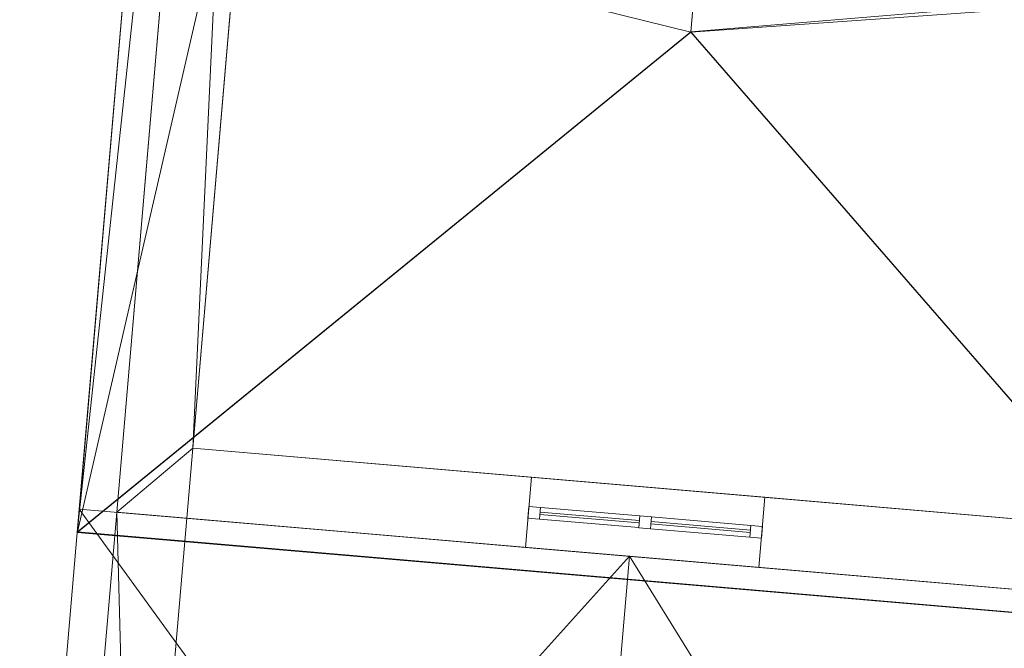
# Model space of a CAD drawing. Header units: millimetres. Extents: x -430348 to -225823, y -86243 to 5084.
# Tile 479 of 656: x -387499 to -383299, y -7333 to -4652. Entities that reach past the tile are written whole.
import ezdxf

# ---------------------------------------------------------------- set-up
doc = ezdxf.new("R2010")
doc.units = ezdxf.units.MM
for name, color, linetype, lineweight in [('A-GLAZ-CURT', 52, 'Continuous', 9), ('A-GLAZ-CWMG', 51, 'Continuous', 9), ('A-ROOF', 132, 'Continuous', 9), ('A-WALL', 113, 'Continuous', 9)]:
    doc.layers.add(name, color=color, linetype=linetype, lineweight=lineweight)

# ---------------------------------------------------------------- blocks, each defined once
blk = doc.blocks.new('System Panel - Glazed-518705-_3D_ Copy 1')
at = {"layer": 'A-GLAZ-CURT', "transparency": 33554471}
mesh = blk.add_polyface(dxfattribs=at)
corners = [(-212.5, 5), (-212.5, 5, 350), (-212.5, 5, 700), (212.5, 5, 700), (212.5, 5, 350), (212.5, 5)]
mesh.append_faces([[corners[k] for k in face] for face in [(2, 3, 4, 1)]], dxfattribs={"vtx2": -1})
mesh.append_faces([[corners[k] for k in face] for face in [(4, 5, 0, 1)]], dxfattribs={"vtx3": -1})
mesh = blk.add_polyface(dxfattribs=at)
corners = [(212.5, -5), (-212.5, -5), (-212.5, 5), (212.5, 5)]
mesh.append_faces([[corners[k] for k in face] for face in [(0, 1, 2, 3)]])
mesh = blk.add_polyface(dxfattribs=at)
corners = [(-212.5, -5, 700), (212.5, -5, 700), (212.5, 5, 700), (-212.5, 5, 700)]
mesh.append_faces([[corners[k] for k in face] for face in [(0, 1, 2, 3)]])
mesh = blk.add_polyface(dxfattribs=at)
corners = [(-212.5, -5, 350), (-212.5, -5, 700), (-212.5, 5, 700), (-212.5, 5, 350)]
mesh.append_faces([[corners[k] for k in face] for face in [(0, 1, 2, 3)]])
mesh = blk.add_polyface(dxfattribs=at)
corners = [(-212.5, -5), (-212.5, -5, 350), (-212.5, 5, 350), (-212.5, 5)]
mesh.append_faces([[corners[k] for k in face] for face in [(3, 0, 1, 2)]])
mesh = blk.add_polyface(dxfattribs=at)
corners = [(212.5, -5, 350), (212.5, -5), (212.5, 5), (212.5, 5, 350)]
mesh.append_faces([[corners[k] for k in face] for face in [(3, 0, 1, 2)]])
mesh = blk.add_polyface(dxfattribs=at)
corners = [(212.5, -5, 700), (212.5, -5, 350), (212.5, 5, 350), (212.5, 5, 700)]
mesh.append_faces([[corners[k] for k in face] for face in [(0, 1, 2, 3)]])
mesh = blk.add_polyface(dxfattribs=at)
corners = [(-212.5, -5), (212.5, -5), (212.5, -5, 350), (212.5, -5, 700), (-212.5, -5, 700), (-212.5, -5, 350)]
mesh.append_faces([[corners[k] for k in face] for face in [(3, 4, 5, 2)]], dxfattribs={"vtx2": -1})
mesh.append_faces([[corners[k] for k in face] for face in [(5, 0, 1, 2)]], dxfattribs={"vtx3": -1})
blk = doc.blocks.new('System Panel - Glazed-518706-_3D_ Copy 1')
at = {"layer": 'A-GLAZ-CURT', "transparency": 33554471}
mesh = blk.add_polyface(dxfattribs=at)
corners = [(-212.5, 5), (-212.5, 5, 325), (212.5, 5, 325), (212.5, 5)]
mesh.append_faces([[corners[k] for k in face] for face in [(1, 2, 3, 0)]])
mesh = blk.add_polyface(dxfattribs=at)
corners = [(212.5, -5), (-212.5, -5), (-212.5, 5), (212.5, 5)]
mesh.append_faces([[corners[k] for k in face] for face in [(0, 1, 2, 3)]])
mesh = blk.add_polyface(dxfattribs=at)
corners = [(-212.5, -5, 325), (212.5, -5, 325), (212.5, 5, 325), (-212.5, 5, 325)]
mesh.append_faces([[corners[k] for k in face] for face in [(0, 1, 2, 3)]])
mesh = blk.add_polyface(dxfattribs=at)
corners = [(-212.5, -5), (-212.5, -5, 325), (-212.5, 5, 325), (-212.5, 5)]
mesh.append_faces([[corners[k] for k in face] for face in [(3, 0, 1, 2)]])
mesh = blk.add_polyface(dxfattribs=at)
corners = [(212.5, -5, 325), (212.5, -5), (212.5, 5), (212.5, 5, 325)]
mesh.append_faces([[corners[k] for k in face] for face in [(3, 0, 1, 2)]])
mesh = blk.add_polyface(dxfattribs=at)
corners = [(-212.5, -5), (212.5, -5), (212.5, -5, 325), (-212.5, -5, 325)]
mesh.append_faces([[corners[k] for k in face] for face in [(3, 0, 1, 2)]])
blk = doc.blocks.new('Rectangular Mullion - 50mm x 50mm-353560-_3D_ Copy 1')
at = {"layer": 'A-GLAZ-CWMG'}
mesh = blk.add_polyface(dxfattribs=at)
corners = [(0, 25), (-50, 25), (-50, -25), (0, -25)]
mesh.append_faces([[corners[k] for k in face] for face in [(3, 0, 1, 2)]])
mesh = blk.add_polyface(dxfattribs=at)
corners = [(-50, 25), (0, 25), (0, 25, -400), (-50, 25, -400)]
mesh.append_faces([[corners[k] for k in face] for face in [(3, 0, 1, 2)]])
mesh = blk.add_polyface(dxfattribs=at)
corners = [(-50, -25), (-50, 25), (-50, 25, -400), (-50, -25, -400)]
mesh.append_faces([[corners[k] for k in face] for face in [(0, 1, 2, 3)]])
mesh = blk.add_polyface(dxfattribs=at)
corners = [(0, 25), (0, -25), (0, -25, -400), (0, 25, -400)]
mesh.append_faces([[corners[k] for k in face] for face in [(0, 1, 2, 3)]])
mesh = blk.add_polyface(dxfattribs=at)
corners = [(0, -25), (-50, -25), (-50, -25, -400), (0, -25, -400)]
mesh.append_faces([[corners[k] for k in face] for face in [(3, 0, 1, 2)]])
blk = doc.blocks.new('Rectangular Mullion - 50mm x 50mm-286072-_3D_ Copy 1')
at = {"layer": 'A-GLAZ-CWMG'}
mesh = blk.add_polyface(dxfattribs=at)
corners = [(0, 25), (-50, 25), (-50, -25), (0, -25)]
mesh.append_faces([[corners[k] for k in face] for face in [(3, 0, 1, 2)]])
mesh = blk.add_polyface(dxfattribs=at)
corners = [(0, 25, -425), (0, -25, -425), (-50, -25, -425), (-50, 25, -425)]
mesh.append_faces([[corners[k] for k in face] for face in [(3, 0, 1, 2)]])
mesh = blk.add_polyface(dxfattribs=at)
corners = [(-50, 25), (0, 25), (0, 25, -425), (-50, 25, -425)]
mesh.append_faces([[corners[k] for k in face] for face in [(0, 1, 2, 3)]])
mesh = blk.add_polyface(dxfattribs=at)
corners = [(-50, -25), (-50, 25), (-50, 25, -425), (-50, -25, -425)]
mesh.append_faces([[corners[k] for k in face] for face in [(0, 1, 2, 3)]])
mesh = blk.add_polyface(dxfattribs=at)
corners = [(0, 25), (0, -25), (0, -25, -425), (0, 25, -425)]
mesh.append_faces([[corners[k] for k in face] for face in [(0, 1, 2, 3)]])
mesh = blk.add_polyface(dxfattribs=at)
corners = [(0, -25), (-50, -25), (-50, -25, -425), (0, -25, -425)]
mesh.append_faces([[corners[k] for k in face] for face in [(0, 1, 2, 3)]])
blk = doc.blocks.new('Rectangular Mullion - 50mm x 50mm-482352-_3D_ Copy 1')
at = {"layer": 'A-GLAZ-CWMG'}
mesh = blk.add_polyface(dxfattribs=at)
corners = [(0, 25), (-50, 25), (-50, -25), (0, -25)]
mesh.append_faces([[corners[k] for k in face] for face in [(3, 0, 1, 2)]])
mesh = blk.add_polyface(dxfattribs=at)
corners = [(-50, 25), (0, 25), (0, 25, -400), (-50, 25, -400)]
mesh.append_faces([[corners[k] for k in face] for face in [(0, 1, 2, 3)]])
mesh = blk.add_polyface(dxfattribs=at)
corners = [(-50, -25), (-50, 25), (-50, 25, -400), (-50, -25, -400)]
mesh.append_faces([[corners[k] for k in face] for face in [(0, 1, 2, 3)]])
mesh = blk.add_polyface(dxfattribs=at)
corners = [(0, 25), (0, -25), (0, -25, -400), (0, 25, -400)]
mesh.append_faces([[corners[k] for k in face] for face in [(0, 1, 2, 3)]])
mesh = blk.add_polyface(dxfattribs=at)
corners = [(0, -25), (-50, -25), (-50, -25, -400), (0, -25, -400)]
mesh.append_faces([[corners[k] for k in face] for face in [(0, 1, 2, 3)]])
blk = doc.blocks.new('Rectangular Mullion - 50mm x 50mm-286071-_3D_ Copy 1')
at = {"layer": 'A-GLAZ-CWMG'}
mesh = blk.add_polyface(dxfattribs=at)
corners = [(0, 25), (-50, 25), (-50, -25), (0, -25)]
mesh.append_faces([[corners[k] for k in face] for face in [(2, 3, 0, 1)]])
mesh = blk.add_polyface(dxfattribs=at)
corners = [(0, 25, -425), (0, -25, -425), (-50, -25, -425), (-50, 25, -425)]
mesh.append_faces([[corners[k] for k in face] for face in [(0, 1, 2, 3)]])
mesh = blk.add_polyface(dxfattribs=at)
corners = [(-50, 25), (0, 25), (0, 25, -425), (-50, 25, -425)]
mesh.append_faces([[corners[k] for k in face] for face in [(0, 1, 2, 3)]])
mesh = blk.add_polyface(dxfattribs=at)
corners = [(-50, -25), (-50, 25), (-50, 25, -425), (-50, -25, -425)]
mesh.append_faces([[corners[k] for k in face] for face in [(0, 1, 2, 3)]])
mesh = blk.add_polyface(dxfattribs=at)
corners = [(0, 25), (0, -25), (0, -25, -425), (0, 25, -425)]
mesh.append_faces([[corners[k] for k in face] for face in [(0, 1, 2, 3)]])
mesh = blk.add_polyface(dxfattribs=at)
corners = [(0, -25), (-50, -25), (-50, -25, -425), (0, -25, -425)]
mesh.append_faces([[corners[k] for k in face] for face in [(0, 1, 2, 3)]])
blk = doc.blocks.new('Rectangular Mullion - 50mm x 50mm-518704-_3D_ Copy 1')
at = {"layer": 'A-GLAZ-CWMG'}
mesh = blk.add_polyface(dxfattribs=at)
corners = [(25, 25), (-25, 25), (-25, -25), (25, -25)]
mesh.append_faces([[corners[k] for k in face] for face in [(2, 3, 0, 1)]])
mesh = blk.add_polyface(dxfattribs=at)
corners = [(-25, 25), (25, 25), (25, 25, -400), (-25, 25, -400)]
mesh.append_faces([[corners[k] for k in face] for face in [(0, 1, 2, 3)]])
mesh = blk.add_polyface(dxfattribs=at)
corners = [(-25, -25), (-25, 25), (-25, 25, -400), (-25, -25, -400)]
mesh.append_faces([[corners[k] for k in face] for face in [(0, 1, 2, 3)]])
mesh = blk.add_polyface(dxfattribs=at)
corners = [(25, 25), (25, -25), (25, -25, -400), (25, 25, -400)]
mesh.append_faces([[corners[k] for k in face] for face in [(0, 1, 2, 3)]])
mesh = blk.add_polyface(dxfattribs=at)
corners = [(25, -25), (-25, -25), (-25, -25, -400), (25, -25, -400)]
mesh.append_faces([[corners[k] for k in face] for face in [(0, 1, 2, 3)]])
blk = doc.blocks.new('Rectangular Mullion - 50mm x 50mm-225392-_3D_ Copy 1')
at = {"layer": 'A-GLAZ-CWMG'}
mesh = blk.add_polyface(dxfattribs=at)
corners = [(25, 25), (-25, 25), (-25, -25), (25, -25)]
mesh.append_faces([[corners[k] for k in face] for face in [(2, 3, 0, 1)]])
mesh = blk.add_polyface(dxfattribs=at)
corners = [(25, 25, -425), (25, -25, -425), (-25, -25, -425), (-25, 25, -425)]
mesh.append_faces([[corners[k] for k in face] for face in [(0, 1, 2, 3)]])
mesh = blk.add_polyface(dxfattribs=at)
corners = [(-25, 25), (25, 25), (25, 25, -425), (-25, 25, -425)]
mesh.append_faces([[corners[k] for k in face] for face in [(3, 0, 1, 2)]])
mesh = blk.add_polyface(dxfattribs=at)
corners = [(-25, -25), (-25, 25), (-25, 25, -425), (-25, -25, -425)]
mesh.append_faces([[corners[k] for k in face] for face in [(3, 0, 1, 2)]])
mesh = blk.add_polyface(dxfattribs=at)
corners = [(25, 25), (25, -25), (25, -25, -425), (25, 25, -425)]
mesh.append_faces([[corners[k] for k in face] for face in [(3, 0, 1, 2)]])
mesh = blk.add_polyface(dxfattribs=at)
corners = [(25, -25), (-25, -25), (-25, -25, -425), (25, -25, -425)]
mesh.append_faces([[corners[k] for k in face] for face in [(3, 0, 1, 2)]])
blk = doc.blocks.new('Rectangular Mullion - 50mm x 50mm-224775-_3D_ Copy 1')
at = {"layer": 'A-GLAZ-CWMG'}
mesh = blk.add_polyface(dxfattribs=at)
corners = [(0, 25, -400), (0, -25, -400), (-50, -25, -400), (-50, 25, -400)]
mesh.append_faces([[corners[k] for k in face] for face in [(3, 0, 1, 2)]])
mesh = blk.add_polyface(dxfattribs=at)
corners = [(-50, 25), (0, 25), (0, 25, -400), (-50, 25, -400)]
mesh.append_faces([[corners[k] for k in face] for face in [(3, 0, 1, 2)]])
mesh = blk.add_polyface(dxfattribs=at)
corners = [(-50, -25), (-50, 25), (-50, 25, -400), (-50, -25, -400)]
mesh.append_faces([[corners[k] for k in face] for face in [(0, 1, 2, 3)]])
mesh = blk.add_polyface(dxfattribs=at)
corners = [(0, 25), (0, -25), (0, -25, -400), (0, 25, -400)]
mesh.append_faces([[corners[k] for k in face] for face in [(0, 1, 2, 3)]])
mesh = blk.add_polyface(dxfattribs=at)
corners = [(0, -25), (-50, -25), (-50, -25, -400), (0, -25, -400)]
mesh.append_faces([[corners[k] for k in face] for face in [(3, 0, 1, 2)]])
blk = doc.blocks.new('Rectangular Mullion - 50mm x 50mm-518707-_3D_ Copy 1')
at = {"layer": 'A-GLAZ-CWMG'}
mesh = blk.add_polyface(dxfattribs=at)
corners = [(0, 25, -400), (0, -25, -400), (-50, -25, -400), (-50, 25, -400)]
mesh.append_faces([[corners[k] for k in face] for face in [(0, 1, 2, 3)]])
mesh = blk.add_polyface(dxfattribs=at)
corners = [(-50, 25), (0, 25), (0, 25, -400), (-50, 25, -400)]
mesh.append_faces([[corners[k] for k in face] for face in [(0, 1, 2, 3)]])
mesh = blk.add_polyface(dxfattribs=at)
corners = [(-50, -25), (-50, 25), (-50, 25, -400), (-50, -25, -400)]
mesh.append_faces([[corners[k] for k in face] for face in [(0, 1, 2, 3)]])
mesh = blk.add_polyface(dxfattribs=at)
corners = [(0, 25), (0, -25), (0, -25, -400), (0, 25, -400)]
mesh.append_faces([[corners[k] for k in face] for face in [(0, 1, 2, 3)]])
mesh = blk.add_polyface(dxfattribs=at)
corners = [(0, -25), (-50, -25), (-50, -25, -400), (0, -25, -400)]
mesh.append_faces([[corners[k] for k in face] for face in [(0, 1, 2, 3)]])
blk = doc.blocks.new('Rectangular Mullion - 50mm x 50mm-353556-_3D_ Copy 1')
at = {"layer": 'A-GLAZ-CWMG'}
mesh = blk.add_polyface(dxfattribs=at)
corners = [(25, 25, -400), (25, -25, -400), (-25, -25, -400), (-25, 25, -400)]
mesh.append_faces([[corners[k] for k in face] for face in [(0, 1, 2, 3)]])
mesh = blk.add_polyface(dxfattribs=at)
corners = [(-25, 25), (25, 25), (25, 25, -400), (-25, 25, -400)]
mesh.append_faces([[corners[k] for k in face] for face in [(3, 0, 1, 2)]])
mesh = blk.add_polyface(dxfattribs=at)
corners = [(-25, -25), (-25, 25), (-25, 25, -400), (-25, -25, -400)]
mesh.append_faces([[corners[k] for k in face] for face in [(3, 0, 1, 2)]])
mesh = blk.add_polyface(dxfattribs=at)
corners = [(25, 25), (25, -25), (25, -25, -400), (25, 25, -400)]
mesh.append_faces([[corners[k] for k in face] for face in [(3, 0, 1, 2)]])
mesh = blk.add_polyface(dxfattribs=at)
corners = [(25, -25), (-25, -25), (-25, -25, -400), (25, -25, -400)]
mesh.append_faces([[corners[k] for k in face] for face in [(3, 0, 1, 2)]])

msp = doc.modelspace()

# ---------------------------------------------------------------- block references
at = {"layer": 'A-GLAZ-CURT', "transparency": 33554471, "rotation": 355.094764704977}
for name, p in [('System Panel - Glazed-518705-_3D_ Copy 1', (-385067.2, -6775.2, 62147.6)), ('System Panel - Glazed-518706-_3D_ Copy 1', (-384593.9, -6815.8, 62147.6)), ('System Panel - Glazed-518706-_3D_ Copy 1', (-384593.9, -6815.8, 62522.6))]:
    msp.add_blockref(name, p, dxfattribs=at)
at = {"layer": 'A-GLAZ-CWMG', "rotation": 175.094764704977}
for name, p in [('Rectangular Mullion - 50mm x 50mm-353560-_3D_ Copy 1', (-385328.7, -6752.7, 62897.6)), ('Rectangular Mullion - 50mm x 50mm-518707-_3D_ Copy 1', (-385328.7, -6752.7, 62497.6))]:
    msp.add_blockref(name, p, dxfattribs=at)
at = {"layer": 'A-GLAZ-CWMG', "extrusion": (-0.996337, 0.085508, 0), "rotation": 270}
for p in [(39676.7, 62097.6, 383290), (39676.7, 62097.6, 382815)]:
    msp.add_blockref('Rectangular Mullion - 50mm x 50mm-286071-_3D_ Copy 1', p, dxfattribs=at)
at = {"layer": 'A-GLAZ-CWMG', "extrusion": (0.996337, -0.085508, 0), "rotation": 90}
for name, p in [('Rectangular Mullion - 50mm x 50mm-286072-_3D_ Copy 1', (-39676.7, 62897.6, -382865)), ('Rectangular Mullion - 50mm x 50mm-286072-_3D_ Copy 1', (-39676.7, 62897.6, -382390)), ('Rectangular Mullion - 50mm x 50mm-225392-_3D_ Copy 1', (-39676.7, 62497.6, -382390))]:
    msp.add_blockref(name, p, dxfattribs=at)
at = {"layer": 'A-GLAZ-CWMG', "extrusion": (0, 0, -1), "rotation": 184.905235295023}
for name, p in [('Rectangular Mullion - 50mm x 50mm-518704-_3D_ Copy 1', (384830.6, -6795.5, -62097.6)), ('Rectangular Mullion - 50mm x 50mm-353556-_3D_ Copy 1', (384830.6, -6795.5, -62497.6)), ('Rectangular Mullion - 50mm x 50mm-482352-_3D_ Copy 1', (384332.4, -6838.2, -62097.6)), ('Rectangular Mullion - 50mm x 50mm-224775-_3D_ Copy 1', (384332.4, -6838.2, -62497.6))]:
    msp.add_blockref(name, p, dxfattribs=at)

# ---------------------------------------------------------------- meshes
at = {"layer": 'A-ROOF'}
mesh = msp.add_polyface(dxfattribs=at)
corners = [(-387321.1, -4122.7, 63197.6), (-362651.8, -6239.9, 63197.6), (-365938.6, -2418.1, 65747.6), (-368060.3, -2236, 65747.6), (-368112.3, -2842.1, 65307.8), (-368929.3, -2772, 65307.8), (-368877.3, -2165.9, 65747.6), (-380394.9, -1177.5, 65747.6), (-380442.8, -1735.7, 65342.5), (-381259.8, -1665.6, 65342.5), (-381211.9, -1107.3, 65747.6), (-383374.5, -921.7, 65747.6)]
mesh.append_faces([[corners[k] for k in face] for face in [(4, 1, 2, 3), (8, 5, 6, 7)]], dxfattribs={"vtx0": -1})
mesh.append_faces([[corners[k] for k in face] for face in [(1, 4, 5, 0)]], dxfattribs={"vtx0": -1, "vtx2": -1})
mesh.append_faces([[corners[k] for k in face] for face in [(11, 0, 9, 10)]], dxfattribs={"vtx1": -1})
mesh.append_faces([[corners[k] for k in face] for face in [(8, 9, 0, 5)]], dxfattribs={"vtx1": -1, "vtx2": -1, "vtx3": -1})
mesh = msp.add_polyface(dxfattribs=at)
corners = [(-362651.8, -6239.9, 63097.6), (-387321.1, -4122.7, 63097.6), (-383374.5, -921.7, 65647.6), (-381211.9, -1107.3, 65647.6), (-381259.8, -1665.6, 65242.5), (-380442.8, -1735.7, 65242.5), (-380394.9, -1177.5, 65647.6), (-368877.3, -2165.9, 65647.6), (-368929.3, -2772, 65207.8), (-368112.3, -2842.1, 65207.8), (-368060.3, -2236, 65647.6), (-365938.6, -2418.1, 65647.6)]
mesh.append_faces([[corners[k] for k in face] for face in [(4, 1, 2, 3)]], dxfattribs={"vtx0": -1})
mesh.append_faces([[corners[k] for k in face] for face in [(1, 4, 5, 8)]], dxfattribs={"vtx0": -1, "vtx2": -1, "vtx3": -1})
mesh.append_faces([[corners[k] for k in face] for face in [(11, 0, 9, 10), (7, 8, 5, 6)]], dxfattribs={"vtx1": -1})
mesh.append_faces([[corners[k] for k in face] for face in [(8, 9, 0, 1)]], dxfattribs={"vtx1": -1, "vtx3": -1})
mesh = msp.add_polyface(dxfattribs=at)
corners = [(-387022.2, -4148.4, 63058.4), (-387253.1, -6838.5, 63058.4), (-384636.1, -4705.5, 64703.2), (-384428.1, -2281.1, 64703.2), (-386817.8, -4165.9, 63197.6), (-386964.7, -4153.3, 63097.6)]
mesh.append_faces([[corners[k] for k in face] for face in [(4, 2, 3)]], dxfattribs={"vtx0": -1})
mesh.append_faces([[corners[k] for k in face] for face in [(1, 2, 4, 5)]], dxfattribs={"vtx1": -1, "vtx3": -1})
mesh.append_faces([[corners[k] for k in face] for face in [(5, 0, 1)]], dxfattribs={"vtx2": -1})
mesh = msp.add_polyface(dxfattribs=at)
corners = [(-382190, -4563.1, 63058.4), (-382247.5, -4558.2, 63097.6), (-382394.4, -4545.5, 63197.6), (-384428.1, -2281.1, 64703.2), (-384636.1, -4705.5, 64703.2), (-382420.9, -7253.2, 63058.4)]
mesh.append_faces([[corners[k] for k in face] for face in [(4, 2, 3)]], dxfattribs={"vtx0": -1})
mesh.append_faces([[corners[k] for k in face] for face in [(2, 4, 5, 1)]], dxfattribs={"vtx0": -1, "vtx2": -1})
mesh.append_faces([[corners[k] for k in face] for face in [(0, 1, 5)]], dxfattribs={"vtx1": -1})
mesh = msp.add_polyface(dxfattribs=at)
corners = [(-387252.9, -6836.7, 62937.6), (-387022.2, -4148.4, 62937.6), (-386787.2, -4168.5, 63097.6), (-386640.3, -4181.2, 63197.6), (-384442.3, -2447.6, 64582.4), (-384636, -4703.7, 64582.4)]
mesh.append_faces([[corners[k] for k in face] for face in [(5, 0, 3, 4)]], dxfattribs={"vtx1": -1})
mesh.append_faces([[corners[k] for k in face] for face in [(0, 1, 2, 3)]], dxfattribs={"vtx3": -1})
mesh = msp.add_polyface(dxfattribs=at)
corners = [(-382190, -4563.1, 62937.6), (-382420.7, -7251.4, 62937.6), (-384636, -4703.7, 64582.4), (-384442.3, -2447.6, 64582.4), (-382571.9, -4530.3, 63197.6), (-382425, -4542.9, 63097.6)]
mesh.append_faces([[corners[k] for k in face] for face in [(1, 5, 0)]], dxfattribs={"vtx0": -1})
mesh.append_faces([[corners[k] for k in face] for face in [(3, 4, 2)]], dxfattribs={"vtx1": -1})
mesh.append_faces([[corners[k] for k in face] for face in [(1, 2, 4, 5)]], dxfattribs={"vtx1": -1, "vtx3": -1})
mesh = msp.add_polyface(dxfattribs=at)
corners = [(-387321.1, -4122.7, 63197.6), (-387321.1, -4122.7, 63097.6), (-362651.8, -6239.9, 63097.6), (-362651.8, -6239.9, 63197.6)]
mesh.append_faces([[corners[k] for k in face] for face in [(3, 0, 1, 2)]])
mesh = msp.add_polyface(dxfattribs=at)
corners = [(-387253.1, -6838.5, 62937.6), (-387253.1, -6838.5, 63058.4), (-387022.2, -4148.4, 63058.4), (-387022.2, -4148.4, 62937.6), (-387252.9, -6836.7, 62937.6)]
mesh.append_faces([[corners[k] for k in face] for face in [(2, 3, 4)]], dxfattribs={"vtx2": -1})
mesh.append_faces([[corners[k] for k in face] for face in [(4, 0, 1, 2)]], dxfattribs={"vtx3": -1})
mesh = msp.add_polyface(dxfattribs=at)
corners = [(-387252.9, -6836.7, 62937.6), (-384636, -4703.7, 64582.4), (-382420.7, -7251.4, 62937.6)]
mesh.append_faces([[corners[k] for k in face] for face in [(1, 2, 0)]])
mesh = msp.add_polyface(dxfattribs=at)
corners = [(-387253.1, -6838.5, 63058.4), (-382420.9, -7253.2, 63058.4), (-384636.1, -4705.5, 64703.2)]
mesh.append_faces([[corners[k] for k in face] for face in [(0, 1, 2)]])
mesh = msp.add_polyface(dxfattribs=at)
corners = [(-385152.6, -9904.3, 61781), (-387498.9, -9703, 60795.7), (-387244.6, -6738.9, 60795.7), (-384898.2, -6940.2, 61781), (-386668.4, -8357.6, 61093.8), (-385652.1, -8444.8, 61520.5), (-385588.9, -7707.5, 61520.5), (-386605.1, -7620.3, 61093.8)]
mesh.append_faces([[corners[k] for k in face] for face in [(7, 2, 3, 6), (2, 7, 4, 1)]], dxfattribs={"vtx0": -1, "vtx2": -1})
mesh.append_faces([[corners[k] for k in face] for face in [(5, 6, 3, 0), (0, 1, 4, 5)]], dxfattribs={"vtx1": -1, "vtx3": -1})
mesh = msp.add_polyface(dxfattribs=at)
corners = [(-387498.9, -9703, 60904.1), (-385152.6, -9904.3, 61889.4), (-384898.2, -6940.2, 61889.4), (-387244.6, -6738.9, 60904.1), (-385652.1, -8444.8, 61628.9), (-386668.4, -8357.6, 61202.2), (-386605.1, -7620.3, 61202.2), (-385588.9, -7707.5, 61628.9)]
mesh.append_faces([[corners[k] for k in face] for face in [(2, 7, 4, 1), (5, 0, 1, 4)]], dxfattribs={"vtx0": -1, "vtx2": -1})
mesh.append_faces([[corners[k] for k in face] for face in [(2, 3, 6, 7), (5, 6, 3, 0)]], dxfattribs={"vtx1": -1, "vtx3": -1})
mesh = msp.add_polyface(dxfattribs=at)
corners = [(-387498.9, -9703, 60904.1), (-387244.6, -6738.9, 60904.1), (-387244.6, -6738.9, 60795.7), (-387498.9, -9703, 60795.7)]
mesh.append_faces([[corners[k] for k in face] for face in [(0, 1, 2, 3)]])
mesh = msp.add_polyface(dxfattribs=at)
corners = [(-384898.2, -6940.2, 61781), (-387244.6, -6738.9, 60795.7), (-387244.6, -6738.9, 60904.1), (-384898.2, -6940.2, 61889.4), (-382551.8, -7141.6, 60904.1), (-382551.8, -7141.6, 60795.7)]
mesh.append_faces([[corners[k] for k in face] for face in [(2, 3, 0, 1)]], dxfattribs={"vtx1": -1})
mesh.append_faces([[corners[k] for k in face] for face in [(4, 5, 0, 3)]], dxfattribs={"vtx2": -1})
mesh = msp.add_polyface(dxfattribs=at)
corners = [(-382420.7, -7251.4, 62937.6), (-382420.9, -7253.2, 62937.6), (-387253.1, -6838.5, 62937.6), (-387252.9, -6836.7, 62937.6)]
mesh.append_faces([[corners[k] for k in face] for face in [(3, 0, 1, 2)]])
mesh = msp.add_polyface(dxfattribs=at)
corners = [(-382420.9, -7253.2, 62937.6), (-382420.9, -7253.2, 63058.4), (-387253.1, -6838.5, 63058.4), (-387253.1, -6838.5, 62937.6)]
mesh.append_faces([[corners[k] for k in face] for face in [(2, 3, 0, 1)]])
mesh = msp.add_polyface(dxfattribs=at)
corners = [(-385152.6, -9904.3, 61781), (-384898.2, -6940.2, 61781), (-382551.8, -7141.6, 60795.7), (-382806.2, -10105.7, 60795.7), (-384420.8, -8550.4, 61524.4), (-383404.5, -8637.7, 61097.7), (-383341.3, -7900.4, 61097.7), (-384357.5, -7813.2, 61524.4)]
mesh.append_faces([[corners[k] for k in face] for face in [(5, 3, 0, 4), (4, 0, 1, 7)]], dxfattribs={"vtx0": -1, "vtx2": -1})
mesh.append_faces([[corners[k] for k in face] for face in [(2, 3, 5, 6), (1, 2, 6, 7)]], dxfattribs={"vtx1": -1, "vtx3": -1})
mesh = msp.add_polyface(dxfattribs=at)
corners = [(-384898.2, -6940.2, 61889.4), (-385152.6, -9904.3, 61889.4), (-382806.2, -10105.7, 60904.1), (-382551.8, -7141.6, 60904.1), (-383404.5, -8637.7, 61206.1), (-384420.8, -8550.4, 61632.8), (-384357.5, -7813.2, 61632.8), (-383341.3, -7900.4, 61206.1)]
mesh.append_faces([[corners[k] for k in face] for face in [(4, 2, 3, 7), (7, 3, 0, 6)]], dxfattribs={"vtx0": -1, "vtx2": -1})
mesh.append_faces([[corners[k] for k in face] for face in [(1, 2, 4, 5), (0, 1, 5, 6)]], dxfattribs={"vtx1": -1, "vtx3": -1})
at = {"layer": 'A-WALL'}
mesh = msp.add_polyface(dxfattribs=at)
corners = [(-387085.1, -6752.5, 58197.6), (-387085.1, -6752.5, 60862.7), (-387085.1, -6752.5, 63097.6), (-386862.8, -4162.1, 63097.6), (-386824.9, -3720.2, 63418.2), (-386301.6, 2377.2, 63418.2), (-386298.5, 2413.8, 63391.3), (-386298.5, 2413.8, 58197.6), (-386387.5, 1376.7, 58197.6), (-386400.3, 1227.2, 58197.6)]
mesh.append_faces([[corners[k] for k in face] for face in [(3, 0, 1, 2)]], dxfattribs={"vtx0": -1})
mesh.append_faces([[corners[k] for k in face] for face in [(9, 5, 6, 8), (3, 9, 0)]], dxfattribs={"vtx0": -1, "vtx2": -1})
mesh.append_faces([[corners[k] for k in face] for face in [(7, 8, 6)]], dxfattribs={"vtx1": -1})
mesh.append_faces([[corners[k] for k in face] for face in [(4, 5, 9, 3)]], dxfattribs={"vtx1": -1, "vtx2": -1})
mesh = msp.add_polyface(dxfattribs=at)
corners = [(-385999.6, 2388.1, 58197.6), (-386025.2, 2089.2, 58197.6), (-386760.6, -6479.3, 58197.6), (-386786.2, -6778.2, 58197.6), (-387085.1, -6752.5, 58197.6), (-386400.3, 1227.2, 58197.6), (-386387.5, 1376.7, 58197.6), (-386298.5, 2413.8, 58197.6)]
mesh.append_faces([[corners[k] for k in face] for face in [(1, 2, 5, 6)]], dxfattribs={"vtx1": -1, "vtx3": -1})
mesh.append_faces([[corners[k] for k in face] for face in [(7, 0, 1, 6)]], dxfattribs={"vtx2": -1})
mesh.append_faces([[corners[k] for k in face] for face in [(2, 3, 4, 5)]], dxfattribs={"vtx3": -1})
mesh = msp.add_polyface(dxfattribs=at)
corners = [(-386786.2, -6778.2, 63097.6), (-386786.2, -6778.2, 60988.2), (-386786.2, -6778.2, 58197.6), (-386760.6, -6479.3, 58197.6), (-386025.2, 2089.2, 58197.6), (-385999.6, 2388.1, 58197.6), (-385999.6, 2388.1, 63391.3), (-386025.2, 2089.2, 63611.5), (-386027.1, 2067.8, 63627.3), (-386501.3, -3457.8, 63627.3), (-386563.9, -4187.7, 63097.6), (-386760.6, -6479.3, 63097.6)]
mesh.append_faces([[corners[k] for k in face] for face in [(10, 3, 4, 9)]], dxfattribs={"vtx0": -1, "vtx2": -1})
mesh.append_faces([[corners[k] for k in face] for face in [(8, 9, 4, 7)]], dxfattribs={"vtx1": -1, "vtx2": -1})
mesh.append_faces([[corners[k] for k in face] for face in [(11, 0, 1, 10)]], dxfattribs={"vtx2": -1})
mesh.append_faces([[corners[k] for k in face] for face in [(1, 2, 3, 10)]], dxfattribs={"vtx2": -1, "vtx3": -1})
mesh.append_faces([[corners[k] for k in face] for face in [(4, 5, 6, 7)]], dxfattribs={"vtx3": -1})
mesh = msp.add_polyface(dxfattribs=at)
corners = [(-386786.2, -6778.2, 63097.6), (-386760.6, -6479.3, 63097.6), (-386563.9, -4187.7, 63097.6), (-386862.8, -4162.1, 63097.6), (-387085.1, -6752.5, 63097.6)]
mesh.append_faces([[corners[k] for k in face] for face in [(1, 4, 0)]], dxfattribs={"vtx0": -1})
mesh.append_faces([[corners[k] for k in face] for face in [(3, 4, 1, 2)]], dxfattribs={"vtx1": -1})
mesh = msp.add_polyface(dxfattribs=at)
corners = [(-386786.2, -6778.2, 58197.6), (-386786.2, -6778.2, 63097.6), (-386760.6, -6479.3, 63097.6), (-386760.6, -6479.3, 58197.6)]
mesh.append_faces([[corners[k] for k in face] for face in [(3, 0, 1, 2)]])
mesh = msp.add_polyface(dxfattribs=at)
corners = [(-382850.7, -7115.9, 58197.6), (-386786.2, -6778.2, 58197.6), (-386760.6, -6479.3, 58197.6), (-382825, -6817, 58197.6)]
mesh.append_faces([[corners[k] for k in face] for face in [(0, 1, 2, 3)]])
mesh = msp.add_polyface(dxfattribs=at)
corners = [(-386786.2, -6778.2, 63097.6), (-382850.7, -7115.9, 63097.6), (-382825, -6817, 63097.6), (-386760.6, -6479.3, 63097.6)]
mesh.append_faces([[corners[k] for k in face] for face in [(3, 0, 1, 2)]])
mesh = msp.add_polyface(dxfattribs=at)
corners = [(-382825, -6817, 58197.6), (-386760.6, -6479.3, 58197.6), (-386760.6, -6479.3, 63097.6), (-382825, -6817, 63097.6), (-385315.9, -6603.3, 62897.6), (-385315.9, -6603.3, 62097.6), (-384319.6, -6688.8, 62097.6), (-384319.6, -6688.8, 62897.6)]
mesh.append_faces([[corners[k] for k in face] for face in [(7, 3, 6)]], dxfattribs={"vtx0": -1, "vtx1": -1})
mesh.append_faces([[corners[k] for k in face] for face in [(5, 1, 2, 4), (1, 5, 6)]], dxfattribs={"vtx0": -1, "vtx2": -1})
mesh.append_faces([[corners[k] for k in face] for face in [(6, 3, 0, 1)]], dxfattribs={"vtx0": -1, "vtx3": -1})
mesh.append_faces([[corners[k] for k in face] for face in [(2, 3, 7, 4)]], dxfattribs={"vtx1": -1, "vtx3": -1})
mesh = msp.add_polyface(dxfattribs=at)
corners = [(-385341.5, -6902.2, 62097.6), (-385315.9, -6603.3, 62097.6), (-385315.9, -6603.3, 62897.6), (-385341.5, -6902.2, 62897.6)]
mesh.append_faces([[corners[k] for k in face] for face in [(0, 1, 2, 3)]])
mesh = msp.add_polyface(dxfattribs=at)
corners = [(-385341.5, -6902.2, 62897.6), (-385315.9, -6603.3, 62897.6), (-384319.6, -6688.8, 62897.6), (-384345.2, -6987.7, 62897.6)]
mesh.append_faces([[corners[k] for k in face] for face in [(1, 2, 3, 0)]])
mesh = msp.add_polyface(dxfattribs=at)
corners = [(-385315.9, -6603.3, 62097.6), (-385341.5, -6902.2, 62097.6), (-384345.2, -6987.7, 62097.6), (-384319.6, -6688.8, 62097.6)]
mesh.append_faces([[corners[k] for k in face] for face in [(3, 0, 1, 2)]])
mesh = msp.add_polyface(dxfattribs=at)
corners = [(-384345.2, -6987.7, 62897.6), (-384319.6, -6688.8, 62897.6), (-384319.6, -6688.8, 62097.6), (-384345.2, -6987.7, 62097.6)]
mesh.append_faces([[corners[k] for k in face] for face in [(1, 2, 3, 0)]])
mesh = msp.add_polyface(dxfattribs=at)
corners = [(-387085.1, -6752.5, 58197.6), (-387337.4, -9691.7, 58197.6), (-387337.4, -9691.7, 60862.7), (-387085.1, -6752.5, 60862.7)]
mesh.append_faces([[corners[k] for k in face] for face in [(3, 0, 1, 2)]])
mesh = msp.add_polyface(dxfattribs=at)
corners = [(-387337.4, -9691.7, 58197.6), (-387085.1, -6752.5, 58197.6), (-386786.2, -6778.2, 58197.6), (-387012.8, -9418.5, 58197.6), (-387038.5, -9717.4, 58197.6)]
mesh.append_faces([[corners[k] for k in face] for face in [(3, 0, 1, 2)]], dxfattribs={"vtx0": -1})
mesh.append_faces([[corners[k] for k in face] for face in [(3, 4, 0)]], dxfattribs={"vtx2": -1})
mesh = msp.add_polyface(dxfattribs=at)
corners = [(-387085.1, -6752.5, 60862.7), (-387337.4, -9691.7, 60862.7), (-387038.5, -9717.4, 60988.2), (-387012.8, -9418.5, 60988.2), (-386786.2, -6778.2, 60988.2)]
mesh.append_faces([[corners[k] for k in face] for face in [(4, 0, 3)]], dxfattribs={"vtx1": -1})
mesh.append_faces([[corners[k] for k in face] for face in [(1, 2, 3, 0)]], dxfattribs={"vtx2": -1})
mesh = msp.add_polyface(dxfattribs=at)
corners = [(-386786.2, -6778.2, 63097.6), (-387085.1, -6752.5, 63097.6), (-387085.1, -6752.5, 60862.7), (-387085.1, -6752.5, 58197.6), (-386786.2, -6778.2, 58197.6), (-386786.2, -6778.2, 60988.2)]
mesh.append_faces([[corners[k] for k in face] for face in [(1, 2, 5, 0)]], dxfattribs={"vtx1": -1})
mesh.append_faces([[corners[k] for k in face] for face in [(2, 3, 4, 5)]], dxfattribs={"vtx3": -1})
mesh = msp.add_polyface(dxfattribs=at)
corners = [(-387085.1, -6752.5, 58197.6), (-387085.1, -6752.5, 60862.7), (-386786.2, -6778.2, 60988.2), (-386786.2, -6778.2, 58197.6)]
mesh.append_faces([[corners[k] for k in face] for face in [(3, 0, 1, 2)]])
mesh = msp.add_polyface(dxfattribs=at)
corners = [(-386786.2, -6778.2, 58197.6), (-386786.2, -6778.2, 60988.2), (-387012.8, -9418.5, 60988.2), (-387038.5, -9717.4, 60988.2), (-387038.5, -9717.4, 58197.6), (-387012.8, -9418.5, 58197.6)]
mesh.append_faces([[corners[k] for k in face] for face in [(2, 3, 4, 5), (5, 0, 1, 2)]], dxfattribs={"vtx3": -1})
mesh = msp.add_polyface(dxfattribs=at)
corners = [(-386786.2, -6778.2, 58197.6), (-382850.7, -7115.9, 58197.6), (-382850.7, -7115.9, 63097.6), (-386786.2, -6778.2, 63097.6), (-385341.5, -6902.2, 62097.6), (-385341.5, -6902.2, 62897.6), (-384345.2, -6987.7, 62897.6), (-384345.2, -6987.7, 62097.6)]
mesh.append_faces([[corners[k] for k in face] for face in [(4, 0, 7)]], dxfattribs={"vtx0": -1, "vtx1": -1})
mesh.append_faces([[corners[k] for k in face] for face in [(3, 5, 6, 2), (2, 6, 7)]], dxfattribs={"vtx0": -1, "vtx2": -1})
mesh.append_faces([[corners[k] for k in face] for face in [(1, 2, 7, 0)]], dxfattribs={"vtx1": -1, "vtx2": -1})
mesh.append_faces([[corners[k] for k in face] for face in [(3, 0, 4, 5)]], dxfattribs={"vtx1": -1, "vtx3": -1})

doc.saveas('drawing.dxf')
